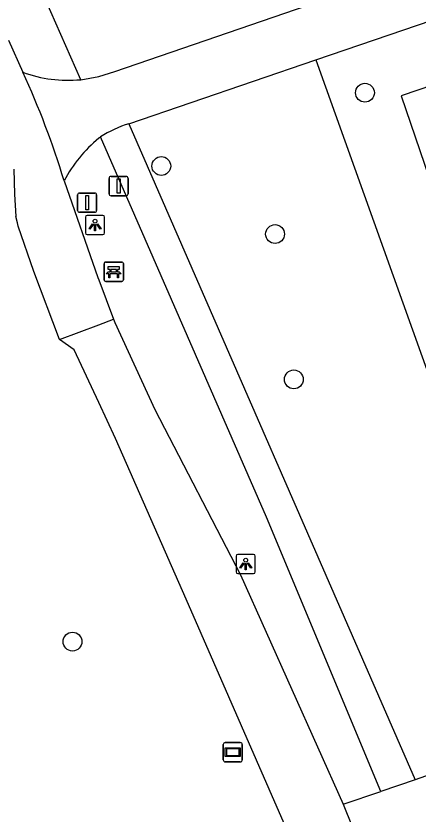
# Model space of a CAD drawing. Extents: x 157793 to 159380, y 380882 to 382313.
# Drawn here: x 158995.7 to 159016.6, y 381678.86 to 381720.31 of the extents above; entities that cross this region are included whole.
import ezdxf

# ---------------------------------------------------------------- set-up
doc = ezdxf.new("R2010")
doc.units = 0
for name, color, linetype in [('IMGEO_Afsluitpaal', 7, 'Continuous'), ('IMGEO_Bank', 7, 'Continuous'), ('IMGEO_Boom', 7, 'Continuous'), ('IMGEO_Fietspad_gesloten', 7, 'Continuous'), ('IMGEO_Fietspad_open', 7, 'Continuous'), ('IMGEO_Groenvoorziening', 7, 'Continuous'), ('IMGEO_Lichtpunt', 7, 'Continuous'), ('IMGEO_Rijbaan_lokaal_open', 7, 'Continuous'), ('IMGEO_Verklikker', 7, 'Continuous'), ('IMGEO_Voetpad_halfverhard', 7, 'Continuous'), ('IMGEO_Voetpad_open', 7, 'Continuous')]:
    doc.layers.add(name, color=color, linetype=linetype)

msp = doc.modelspace()

# ---------------------------------------------------------------- linework, layer by layer
at = {"layer": 'IMGEO_Afsluitpaal'}
for p, q in [((159000.641, 381711.98), (159001.431, 381711.98)), ((159001.431, 381711.98), (159000.641, 381711.98)), ((159000.541, 381711.08), (159000.541, 381711.88)), ((159000.541, 381711.88), (159000.541, 381711.08)), ((159001.531, 381711.88), (159001.531, 381711.08)), ((159001.531, 381711.08), (159001.531, 381711.88)), ((158999.004, 381711.118), (158999.794, 381711.118)), ((158999.794, 381711.118), (158999.004, 381711.118)), ((158998.904, 381710.218), (158998.904, 381711.018)), ((158998.904, 381711.018), (158998.904, 381710.218)), ((158999.894, 381711.018), (158999.894, 381710.218)), ((158999.894, 381710.218), (158999.894, 381711.018)), ((159001.431, 381710.98), (159000.641, 381710.98)), ((159000.641, 381710.98), (159001.431, 381710.98)), ((158999.794, 381710.118), (158999.004, 381710.118)), ((158999.004, 381710.118), (158999.794, 381710.118))]:
    msp.add_line(p, q, dxfattribs=at)
for points in [[(159000.961, 381711.855), (159001.111, 381711.855), (159001.111, 381711.105), (159000.961, 381711.105), (159000.961, 381711.855)], [(158999.324, 381710.993), (158999.474, 381710.993), (158999.474, 381710.243), (158999.324, 381710.243), (158999.324, 381710.993)]]:
    msp.add_lwpolyline(points, dxfattribs=at)
for centre, start, end in [((159000.641, 381711.88), 90, 180), ((159000.641, 381711.88), 90, 180), ((159001.431, 381711.88), 0, 90), ((159001.431, 381711.88), 360, 90), ((158999.004, 381711.018), 90, 180), ((158999.004, 381711.018), 90, 180), ((158999.794, 381711.018), 0, 90), ((158999.794, 381711.018), 360, 90), ((159000.641, 381711.08), 180, 270), ((159000.641, 381711.08), 180, 270), ((159001.431, 381711.08), 270, 0), ((159001.431, 381711.08), 270, 0), ((158999.004, 381710.218), 180, 270), ((158999.004, 381710.218), 180, 270), ((158999.794, 381710.218), 270, 0), ((158999.794, 381710.218), 270, 0)]:
    msp.add_arc(centre, 0.1, start, end, dxfattribs=at)
at = {"layer": 'IMGEO_Bank'}
for p, q in [((159000.282, 381706.604), (159000.282, 381707.445)), ((159000.282, 381707.445), (159000.282, 381706.604)), ((159000.357, 381707.529), (159001.198, 381707.529)), ((159001.198, 381707.529), (159000.357, 381707.529)), ((159001.282, 381707.454), (159001.282, 381706.613)), ((159001.282, 381706.613), (159001.282, 381707.454)), ((159000.591, 381707.035), (159000.591, 381707.141)), ((159000.635, 381707.141), (159000.635, 381707.035)), ((159000.923, 381707.147), (159000.641, 381707.147)), ((159000.641, 381707.029), (159000.923, 381707.029)), ((159000.929, 381707.035), (159000.929, 381707.141)), ((159000.973, 381707.141), (159000.973, 381707.035)), ((159000.979, 381706.927), (159000.586, 381706.927)), ((159001.207, 381706.529), (159000.366, 381706.529)), ((159000.366, 381706.529), (159001.207, 381706.529))]:
    msp.add_line(p, q, dxfattribs=at)
for points in [[(159000.529, 381706.927), (159000.387, 381706.927), (159000.499, 381707.029), (159000.585, 381707.029)], [(159000.585, 381707.147), (159000.499, 381707.147), (159000.499, 381707.308), (159001.062, 381707.308), (159001.062, 381707.147), (159000.979, 381707.147)], [(159000.979, 381707.029), (159001.062, 381707.029), (159001.174, 381706.927), (159001.035, 381706.927)], [(159000.579, 381706.92), (159000.579, 381706.713), (159000.536, 381706.713), (159000.536, 381706.92)], [(159001.029, 381706.92), (159001.029, 381706.713), (159000.985, 381706.713), (159000.985, 381706.92)]]:
    msp.add_lwpolyline(points, dxfattribs=at)
for centre, radius, start, end in [((159000.36, 381707.451), 0.0779, 92.4484, 184.2845), ((159000.36, 381707.451), 0.0779, 92.4484, 184.2845), ((159001.204, 381707.451), 0.0779, 2.4484, 94.2845), ((159001.204, 381707.451), 0.0779, 2.4484, 94.2845), ((159000.584, 381707.14), 0.00671, 2.8957, 87.1043), ((159000.584, 381707.036), 0.00671, 272.8957, 357.1043), ((159000.641, 381707.14), 0.00671, 92.8957, 177.1043), ((159000.641, 381707.036), 0.00671, 182.8957, 267.1043), ((159000.923, 381707.14), 0.00671, 2.8957, 87.1043), ((159000.923, 381707.036), 0.00671, 272.8957, 357.1043), ((159000.98, 381707.14), 0.00671, 92.8957, 177.1043), ((159000.98, 381707.036), 0.00671, 182.8957, 267.1043), ((159000.36, 381706.607), 0.0779, 182.4484, 274.2845), ((159000.36, 381706.607), 0.0779, 182.4484, 274.2845), ((159000.529, 381706.92), 0.00671, 2.8957, 87.1043), ((159000.586, 381706.92), 0.00671, 92.8957, 177.1043), ((159000.978, 381706.92), 0.00671, 2.8957, 87.1043), ((159001.035, 381706.92), 0.00671, 92.8957, 177.1043), ((159001.204, 381706.607), 0.0779, 272.4484, 4.2845), ((159001.204, 381706.607), 0.0779, 272.4484, 4.2845)]:
    msp.add_arc(centre, radius, start, end, dxfattribs=at)
at = {"layer": 'IMGEO_Boom'}
for centre in [(159013.84, 381716.328), (159003.256, 381712.521), (159009.166, 381708.987), (159010.142, 381701.44), (158998.638, 381687.817)]:
    msp.add_circle(centre, 0.489, dxfattribs=at)
at = {"layer": 'IMGEO_Fietspad_gesloten'}
for points in [[(158999.064, 381717.004), (159000, 381717.165), (159000.844, 381717.436), (159073.898, 381742.496)], [(159011.283, 381718.032), (159073.424, 381739.234)], [(159001.569, 381714.717), (159011.283, 381718.032)], [(159000, 381713.963), (159000.049, 381713.997), (159000.099, 381714.031)], [(158997.969, 381703.502), (159000, 381704.269), (159000.778, 381704.567)], [(159000.778, 381704.567), (159000.846, 381704.389), (159002.918, 381699.876), (159007.366, 381691.284), (159012.705, 381679.37)], [(159009.649, 381678.377), (159004.546, 381690.027), (159000.869, 381698.376), (159000, 381700.242), (158998.727, 381702.975), (158997.969, 381703.502)]]:
    msp.add_lwpolyline(points, dxfattribs=at)
for centre, radius, start, end in [((158998.406, 381723.722), 6.75, 249.6298, 275.5905), ((158956.416, 381699.1), 43.658, 16.8508, 24.7727), ((159003.251, 381709.195), 5.772, 106.9391, 123.0947), ((159005.009, 381708.04), 7.757, 130.2221, 151.3775)]:
    msp.add_arc(centre, radius, start, end, dxfattribs=at)
at = {"layer": 'IMGEO_Fietspad_open'}
for points in [[(158995.305, 381719.065), (158996.057, 381717.394)], [(158998.2, 381711.756), (158999.958, 381706.73), (159000, 381706.616), (159000.778, 381704.567)], [(158997.969, 381703.502), (158996.636, 381707.048), (158995.822, 381709.394), (158995.781, 381709.563), (158995.7, 381709.892)]]:
    msp.add_lwpolyline(points, dxfattribs=at)
at = {"layer": 'IMGEO_Groenvoorziening'}
for points in [[(159074.48, 381736.17), (159015.716, 381716.172), (159026.634, 381684.221)], [(159011.283, 381718.032), (159023.763, 381683.213)]]:
    msp.add_lwpolyline(points, dxfattribs=at)
at = {"layer": 'IMGEO_Lichtpunt'}
for p, q in [((158999.311, 381709.861), (158999.311, 381709.054)), ((158999.311, 381709.861), (158999.311, 381709.054)), ((159000.213, 381709.956), (158999.405, 381709.956)), ((159000.213, 381709.956), (158999.405, 381709.956)), ((159000.307, 381709.054), (159000.307, 381709.861)), ((159000.307, 381709.054), (159000.307, 381709.861)), ((158999.405, 381708.96), (159000.213, 381708.96)), ((158999.405, 381708.96), (159000.213, 381708.96)), ((159007.143, 381692.254), (159007.143, 381691.447)), ((159007.143, 381692.254), (159007.143, 381691.447)), ((159008.045, 381692.349), (159007.237, 381692.349)), ((159008.045, 381692.349), (159007.237, 381692.349)), ((159008.139, 381691.447), (159008.139, 381692.254)), ((159008.139, 381691.447), (159008.139, 381692.254)), ((159007.237, 381691.353), (159008.045, 381691.353)), ((159007.237, 381691.353), (159008.045, 381691.353))]:
    msp.add_line(p, q, dxfattribs=at)
for points in [[(158999.685, 381709.525), (158999.724, 381709.497), (158999.536, 381709.235), (158999.498, 381709.262), (158999.685, 381709.525)], [(158999.787, 381709.477), (158999.834, 381709.477), (158999.834, 381709.155), (158999.787, 381709.155), (158999.787, 381709.477)], [(158999.897, 381709.497), (158999.935, 381709.524), (159000.122, 381709.262), (159000.083, 381709.234), (158999.897, 381709.497)], [(159007.517, 381691.918), (159007.556, 381691.89), (159007.368, 381691.628), (159007.33, 381691.655), (159007.517, 381691.918)], [(159007.619, 381691.87), (159007.666, 381691.87), (159007.666, 381691.548), (159007.619, 381691.548), (159007.619, 381691.87)], [(159007.729, 381691.89), (159007.767, 381691.917), (159007.954, 381691.655), (159007.915, 381691.627), (159007.729, 381691.89)]]:
    msp.add_lwpolyline(points, dxfattribs=at)
for centre in [(158999.81, 381709.659), (159007.642, 381692.052)]:
    msp.add_circle(centre, 0.0994, dxfattribs=at)
for centre, start, end in [((158999.405, 381709.861), 90, 180), ((158999.405, 381709.861), 90, 180), ((159000.213, 381709.861), 0, 90), ((159000.213, 381709.861), 0, 90), ((158999.405, 381709.054), 180, 270), ((158999.405, 381709.054), 180, 270), ((159000.213, 381709.054), 270, 0), ((159000.213, 381709.054), 270, 360), ((159007.237, 381692.254), 90, 180), ((159007.237, 381692.254), 90, 180), ((159008.045, 381692.254), 0, 90), ((159008.045, 381692.254), 0, 90), ((159007.237, 381691.447), 180, 270), ((159007.237, 381691.447), 180, 270), ((159008.045, 381691.447), 270, 0), ((159008.045, 381691.447), 270, 360)]:
    msp.add_arc(centre, 0.0946, start, end, dxfattribs=at)
at = {"layer": 'IMGEO_Rijbaan_lokaal_open'}
for points in [[(158995.59, 381712.351), (158995.62, 381711.065), (158995.7, 381709.892)], [(159023.763, 381683.213), (159016.447, 381680.646)], [(159016.447, 381680.646), (159014.657, 381680.036)], [(159012.705, 381679.37), (159014.657, 381680.036)], [(159012.705, 381679.37), (159014.576, 381674.731)]]:
    msp.add_lwpolyline(points, dxfattribs=at)
at = {"layer": 'IMGEO_Verklikker'}
for p, q in [((159006.571, 381682.576), (159007.361, 381682.576)), ((159007.361, 381682.576), (159006.571, 381682.576)), ((159006.471, 381681.676), (159006.471, 381682.476)), ((159006.471, 381682.476), (159006.471, 381681.676)), ((159007.461, 381682.476), (159007.461, 381681.676)), ((159007.461, 381681.676), (159007.461, 381682.476)), ((159007.361, 381681.576), (159006.571, 381681.576)), ((159006.571, 381681.576), (159007.361, 381681.576))]:
    msp.add_line(p, q, dxfattribs=at)
for points in [[(159006.572, 381682.308), (159007.36, 381682.308), (159007.36, 381681.844), (159006.572, 381681.844), (159006.572, 381682.308)], [(159006.637, 381682.243), (159006.637, 381681.909), (159007.295, 381681.909), (159007.295, 381682.243), (159006.637, 381682.243)]]:
    msp.add_lwpolyline(points, dxfattribs=at)
for centre, start, end in [((159006.571, 381682.476), 90, 180), ((159006.571, 381682.476), 90, 180), ((159007.361, 381682.476), 0, 90), ((159007.361, 381682.476), 360, 90), ((159006.571, 381681.676), 180, 270), ((159006.571, 381681.676), 180, 270), ((159007.361, 381681.676), 270, 0), ((159007.361, 381681.676), 270, 0)]:
    msp.add_arc(centre, 0.1, start, end, dxfattribs=at)
at = {"layer": 'IMGEO_Voetpad_halfverhard'}
for points in [[(159001.569, 381714.717), (159016.447, 381680.646)], [(159014.657, 381680.036), (159008.716, 381694.289), (159000.099, 381714.031)]]:
    msp.add_lwpolyline(points, dxfattribs=at)
at = {"layer": 'IMGEO_Voetpad_open'}
msp.add_lwpolyline([(158999.064, 381717.004), (158996.987, 381721.716), (158996.272, 381723.067)], dxfattribs=at)

doc.saveas('drawing.dxf')
